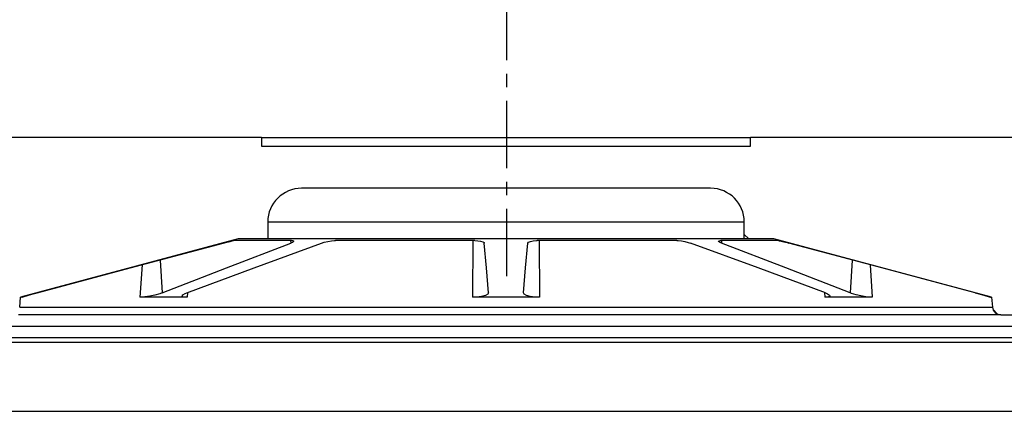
# Model space of a CAD drawing. Extents: x -169 to 2224, y 0 to 2796.
# Tile 415 of 530: x 1830.6 to 1837.89, y 984.01 to 986.91. Entities that reach past the tile are written whole.
import ezdxf

# ---------------------------------------------------------------- set-up
doc = ezdxf.new("R2010")
doc.units = 0
doc.header["$MEASUREMENT"] = 0
doc.linetypes.add('CENTER1', pattern=[0.6625, 0.5, -0.075, 0.0125, -0.075])
doc.layers.add('CENTERLINE', color=3, linetype='CENTER1')
doc.layers.add('SPILL-BUCKET', color=1, linetype='CONTINUOUS')
doc.layers.add('FREEZE-LINES', color=8, linetype='CONTINUOUS', plot=False)

msp = doc.modelspace()

# ---------------------------------------------------------------- linework, layer by layer
at = {"layer": 'CENTERLINE', "flags": 128}
msp.add_lwpolyline([(1834.20418, 985.01471), (1834.20418, 1003.74617), (1842.29317, 1011.83516), (1842.29317, 1029.15474)], dxfattribs=at)
at = {"layer": 'FREEZE-LINES', "linetype": 'Continuous'}
msp.add_line((1468.41345, 984.01471), (1934.57169, 984.01471), dxfattribs=at)
at = {"layer": 'SPILL-BUCKET', "linetype": 'Continuous'}
for p, q in [((1832.38647, 986.04108), (1828.20183, 986.04108)), ((1832.38647, 986.04108), (1832.38647, 985.97862)), ((1832.38647, 986.04108), (1832.39235, 986.04108)), ((1832.39235, 986.04108), (1832.40993, 986.04108)), ((1832.40993, 986.04108), (1832.4391, 986.04108)), ((1832.4391, 986.04108), (1832.47969, 986.04108)), ((1832.47969, 986.04108), (1832.53141, 986.04108)), ((1832.53141, 986.04108), (1832.59394, 986.04108)), ((1832.59394, 986.04108), (1832.66687, 986.04108)), ((1832.66687, 986.04108), (1832.74973, 986.04108)), ((1832.74973, 986.04108), (1832.84198, 986.04108)), ((1832.84198, 986.04108), (1832.94303, 986.04108)), ((1832.94303, 986.04108), (1833.05221, 986.04108)), ((1833.05221, 986.04108), (1833.16882, 986.04108)), ((1833.16882, 986.04108), (1833.2921, 986.04108)), ((1833.2921, 986.04108), (1833.42126, 986.04108)), ((1833.42126, 986.04108), (1833.55545, 986.04108)), ((1833.55545, 986.04108), (1833.69381, 986.04108)), ((1833.69381, 986.04108), (1833.83543, 986.04108)), ((1833.83543, 986.04108), (1833.97941, 986.04108)), ((1833.97941, 986.04108), (1834.1248, 986.04108)), ((1834.1248, 986.04108), (1834.27067, 986.04108)), ((1834.27067, 986.04108), (1834.41606, 986.04108)), ((1834.41606, 986.04108), (1834.56003, 986.04108)), ((1834.56003, 986.04108), (1834.70166, 986.04108)), ((1834.70166, 986.04108), (1834.84002, 986.04108)), ((1834.84002, 986.04108), (1834.97421, 986.04108)), ((1834.97421, 986.04108), (1835.10337, 986.04108)), ((1835.10337, 986.04108), (1835.22665, 986.04108)), ((1835.22665, 986.04108), (1835.34326, 986.04108)), ((1835.34326, 986.04108), (1835.45244, 986.04108)), ((1835.45244, 986.04108), (1835.55348, 986.04108)), ((1835.55348, 986.04108), (1835.64573, 986.04108)), ((1835.64573, 986.04108), (1835.72859, 986.04108)), ((1835.72859, 986.04108), (1835.80153, 986.04108)), ((1835.80153, 986.04108), (1835.86406, 986.04108)), ((1835.86406, 986.04108), (1835.91578, 986.04108)), ((1835.91578, 986.04108), (1835.95636, 986.04108)), ((1835.95636, 986.04108), (1835.98554, 986.04108)), ((1835.98554, 986.04108), (1836.00312, 986.04108)), ((1836.00312, 986.04108), (1836.009, 986.04108)), ((1840.19363, 986.04108), (1836.009, 986.04108)), ((1836.009, 985.97862), (1836.009, 986.04108)), ((1832.38647, 985.97862), (1836.009, 985.97862)), ((1835.71232, 985.66634), (1832.68314, 985.66634)), ((1832.43934, 985.41651), (1832.43332, 985.41651)), ((1832.43332, 985.41651), (1832.43332, 985.29159)), ((1832.45738, 985.41651), (1832.43934, 985.41651)), ((1832.48731, 985.41651), (1832.45738, 985.41651)), ((1832.52892, 985.41651), (1832.48731, 985.41651)), ((1832.58193, 985.41651), (1832.52892, 985.41651)), ((1832.64597, 985.41651), (1832.58193, 985.41651)), ((1832.72062, 985.41651), (1832.64597, 985.41651)), ((1832.80536, 985.41651), (1832.72062, 985.41651)), ((1832.89961, 985.41651), (1832.80536, 985.41651)), ((1833.00273, 985.41651), (1832.89961, 985.41651)), ((1833.11401, 985.41651), (1833.00273, 985.41651)), ((1833.23269, 985.41651), (1833.11401, 985.41651)), ((1833.35796, 985.41651), (1833.23269, 985.41651)), ((1833.48898, 985.41651), (1833.35796, 985.41651)), ((1833.62483, 985.41651), (1833.48898, 985.41651)), ((1833.7646, 985.41651), (1833.62483, 985.41651)), ((1833.90732, 985.41651), (1833.7646, 985.41651)), ((1834.05203, 985.41651), (1833.90732, 985.41651)), ((1834.19773, 985.41651), (1834.05203, 985.41651)), ((1834.34344, 985.41651), (1834.19773, 985.41651)), ((1834.48815, 985.41651), (1834.34344, 985.41651)), ((1834.63087, 985.41651), (1834.48815, 985.41651)), ((1834.77064, 985.41651), (1834.63087, 985.41651)), ((1834.90649, 985.41651), (1834.77064, 985.41651)), ((1835.03751, 985.41651), (1834.90649, 985.41651)), ((1835.16278, 985.41651), (1835.03751, 985.41651)), ((1835.28146, 985.41651), (1835.16278, 985.41651)), ((1835.39274, 985.41651), (1835.28146, 985.41651)), ((1835.49586, 985.41651), (1835.39274, 985.41651)), ((1835.59011, 985.41651), (1835.49586, 985.41651)), ((1835.67485, 985.41651), (1835.59011, 985.41651)), ((1835.74949, 985.41651), (1835.67485, 985.41651)), ((1835.81354, 985.41651), (1835.74949, 985.41651)), ((1835.86655, 985.41651), (1835.81354, 985.41651)), ((1835.90816, 985.41651), (1835.86655, 985.41651)), ((1835.93809, 985.41651), (1835.90816, 985.41651)), ((1835.95613, 985.41651), (1835.93809, 985.41651)), ((1835.96215, 985.41651), (1835.95613, 985.41651)), ((1835.96215, 985.29159), (1835.96215, 985.41651)), ((1832.21472, 985.29159), (1830.6022, 984.85952)), ((1832.43332, 985.29159), (1832.21472, 985.29159)), ((1832.43934, 985.29159), (1832.43332, 985.29159)), ((1832.45738, 985.29159), (1832.43934, 985.29159)), ((1832.48731, 985.29159), (1832.45738, 985.29159)), ((1832.52892, 985.29159), (1832.48731, 985.29159)), ((1832.58193, 985.29159), (1832.52892, 985.29159)), ((1832.64597, 985.29159), (1832.58193, 985.29159)), ((1832.72062, 985.29159), (1832.64597, 985.29159)), ((1832.80536, 985.29159), (1832.72062, 985.29159)), ((1832.89961, 985.29159), (1832.80536, 985.29159)), ((1833.00273, 985.29159), (1832.89961, 985.29159)), ((1833.11401, 985.29159), (1833.00273, 985.29159)), ((1833.23269, 985.29159), (1833.11401, 985.29159)), ((1833.35796, 985.29159), (1833.23269, 985.29159)), ((1833.48898, 985.29159), (1833.35796, 985.29159)), ((1833.62483, 985.29159), (1833.48898, 985.29159)), ((1833.7646, 985.29159), (1833.62483, 985.29159)), ((1833.90732, 985.29159), (1833.7646, 985.29159)), ((1834.05203, 985.29159), (1833.90732, 985.29159)), ((1834.19773, 985.29159), (1834.05203, 985.29159)), ((1834.34344, 985.29159), (1834.19773, 985.29159)), ((1834.48815, 985.29159), (1834.34344, 985.29159)), ((1834.63087, 985.29159), (1834.48815, 985.29159)), ((1834.77064, 985.29159), (1834.63087, 985.29159)), ((1834.90649, 985.29159), (1834.77064, 985.29159)), ((1835.03751, 985.29159), (1834.90649, 985.29159)), ((1835.16278, 985.29159), (1835.03751, 985.29159)), ((1835.28146, 985.29159), (1835.16278, 985.29159)), ((1835.39274, 985.29159), (1835.28146, 985.29159)), ((1835.49586, 985.29159), (1835.39274, 985.29159)), ((1835.59011, 985.29159), (1835.49586, 985.29159)), ((1835.67485, 985.29159), (1835.59011, 985.29159)), ((1835.74949, 985.29159), (1835.67485, 985.29159)), ((1835.81354, 985.29159), (1835.74949, 985.29159)), ((1835.86655, 985.29159), (1835.81354, 985.29159)), ((1835.90816, 985.29159), (1835.86655, 985.29159)), ((1835.93809, 985.29159), (1835.90816, 985.29159)), ((1835.95613, 985.29159), (1835.93809, 985.29159)), ((1835.96215, 985.29159), (1835.95613, 985.29159)), ((1835.96215, 985.32514), (1835.9957, 985.29159)), ((1836.18075, 985.29159), (1835.96215, 985.29159)), ((1837.79326, 984.85952), (1836.18075, 985.29159)), ((1831.4137, 985.07595), (1832.10347, 985.26012)), ((1832.10347, 985.26012), (1832.13003, 985.26711)), ((1832.12654, 985.07595), (1832.60289, 985.26012)), ((1832.13003, 985.26711), (1832.15345, 985.27304)), ((1832.15345, 985.27304), (1832.17045, 985.27705)), ((1832.17045, 985.27705), (1832.1792, 985.27868)), ((1832.1792, 985.27868), (1832.17983, 985.27872)), ((1832.2046, 985.27872), (1832.17983, 985.27872)), ((1832.24201, 985.27872), (1832.2046, 985.27872)), ((1832.29181, 985.27872), (1832.24201, 985.27872)), ((1832.3537, 985.27872), (1832.29181, 985.27872)), ((1832.33171, 985.07595), (1832.83084, 985.26012)), ((1832.42728, 985.27872), (1832.3537, 985.27872)), ((1832.51208, 985.27872), (1832.42728, 985.27872)), ((1832.60756, 985.27872), (1832.51208, 985.27872)), ((1832.60174, 985.27872), (1832.60289, 985.26012)), ((1832.61579, 985.2659), (1832.60289, 985.26012)), ((1832.60756, 985.27872), (1832.61502, 985.27839)), ((1832.61502, 985.27839), (1832.62344, 985.27609)), ((1832.62379, 985.2718), (1832.61579, 985.2659)), ((1832.62344, 985.27609), (1832.62379, 985.2718)), ((1832.83084, 985.26012), (1832.85046, 985.26633)), ((1832.85046, 985.26633), (1832.87687, 985.27246)), ((1832.87687, 985.27246), (1832.90394, 985.27672)), ((1832.90394, 985.27672), (1832.92817, 985.27862)), ((1832.92817, 985.27862), (1832.93416, 985.27872)), ((1833.06468, 985.27872), (1832.93416, 985.27872)), ((1833.20238, 985.27872), (1833.06468, 985.27872)), ((1833.34639, 985.27872), (1833.20238, 985.27872)), ((1833.4958, 985.27872), (1833.34639, 985.27872)), ((1833.64965, 985.27872), (1833.4958, 985.27872)), ((1833.80698, 985.27872), (1833.64965, 985.27872)), ((1833.96679, 985.27872), (1833.80698, 985.27872)), ((1833.95276, 985.27871), (1833.95024, 984.85952)), ((1833.96679, 985.27872), (1833.98787, 985.27788)), ((1833.98787, 985.27788), (1834.00951, 985.27488)), ((1834.00951, 985.27488), (1834.02581, 985.27001)), ((1834.02581, 985.27001), (1834.03507, 985.26369)), ((1834.03507, 985.26369), (1834.03654, 985.26012)), ((1834.05266, 985.07595), (1834.03654, 985.26012)), ((1834.34281, 985.07595), (1834.35893, 985.26012)), ((1834.35893, 985.26012), (1834.36421, 985.26711)), ((1834.36421, 985.26711), (1834.37837, 985.27304)), ((1834.37837, 985.27304), (1834.39942, 985.27705)), ((1834.39942, 985.27705), (1834.42424, 985.27868)), ((1834.42424, 985.27868), (1834.42867, 985.27872)), ((1834.58848, 985.27872), (1834.42867, 985.27872)), ((1834.44271, 985.27871), (1834.44523, 984.85952)), ((1834.74582, 985.27872), (1834.58848, 985.27872)), ((1834.89967, 985.27872), (1834.74582, 985.27872)), ((1835.04908, 985.27872), (1834.89967, 985.27872)), ((1835.19309, 985.27872), (1835.04908, 985.27872)), ((1835.33079, 985.27872), (1835.19309, 985.27872)), ((1835.4613, 985.27872), (1835.33079, 985.27872)), ((1835.4613, 985.27872), (1835.47255, 985.27839)), ((1835.47255, 985.27839), (1835.49649, 985.27609)), ((1835.49649, 985.27609), (1835.52193, 985.2718)), ((1835.52193, 985.2718), (1835.54657, 985.2659)), ((1835.54657, 985.2659), (1835.56462, 985.26012)), ((1836.06376, 985.07595), (1835.56462, 985.26012)), ((1835.77125, 985.27246), (1835.77308, 985.27672)), ((1835.77888, 985.26633), (1835.77125, 985.27246)), ((1835.77308, 985.27672), (1835.78358, 985.27862)), ((1835.79258, 985.26012), (1835.77888, 985.26633)), ((1835.78358, 985.27862), (1835.7879, 985.27872)), ((1835.88339, 985.27872), (1835.7879, 985.27872)), ((1835.79373, 985.27872), (1835.79258, 985.26012)), ((1836.26893, 985.07595), (1835.79258, 985.26012)), ((1835.96819, 985.27872), (1835.88339, 985.27872)), ((1836.04177, 985.27872), (1835.96819, 985.27872)), ((1836.10365, 985.27872), (1836.04177, 985.27872)), ((1836.15346, 985.27872), (1836.10365, 985.27872)), ((1836.19086, 985.27872), (1836.15346, 985.27872)), ((1836.21563, 985.27872), (1836.19086, 985.27872)), ((1836.21563, 985.27872), (1836.22108, 985.27788)), ((1836.22108, 985.27788), (1836.23444, 985.27488)), ((1836.23444, 985.27488), (1836.25412, 985.27001)), ((1836.25412, 985.27001), (1836.27855, 985.26369)), ((1836.27855, 985.26369), (1836.292, 985.26012)), ((1836.98177, 985.07595), (1836.292, 985.26012)), ((1830.724, 984.89151), (1831.4137, 985.07595)), ((1831.50217, 985.09958), (1831.48633, 984.85952)), ((1831.63519, 985.13509), (1831.65026, 984.89151)), ((1831.65026, 984.89151), (1832.12654, 985.07595)), ((1831.83261, 984.89151), (1832.33171, 985.07595)), ((1834.06879, 984.89151), (1834.05266, 985.07595)), ((1834.32668, 984.89151), (1834.34281, 985.07595)), ((1836.56286, 984.89151), (1836.06376, 985.07595)), ((1836.74521, 984.89151), (1836.26893, 985.07595)), ((1836.76028, 985.13509), (1836.74521, 984.89151)), ((1836.8933, 985.09958), (1836.90913, 984.85952)), ((1837.67147, 984.89151), (1836.98177, 985.07595)), ((1830.59581, 984.78649), (1830.6022, 984.85952)), ((1830.60434, 984.85952), (1830.6022, 984.85952)), ((1830.61073, 984.85952), (1830.60434, 984.85952)), ((1830.61073, 984.85952), (1830.61398, 984.861)), ((1830.61075, 984.85979), (1830.61073, 984.85952)), ((1830.61398, 984.861), (1830.62853, 984.86537)), ((1830.62853, 984.86537), (1830.65299, 984.87225)), ((1830.65299, 984.87225), (1830.68541, 984.88112)), ((1830.68541, 984.88112), (1830.724, 984.89151)), ((1831.49203, 984.8596), (1831.48633, 984.85952)), ((1831.65531, 984.85952), (1831.48633, 984.85952)), ((1831.52243, 984.86192), (1831.49203, 984.8596)), ((1831.55911, 984.8674), (1831.52243, 984.86192)), ((1831.59767, 984.87556), (1831.55911, 984.8674)), ((1831.63283, 984.88539), (1831.59767, 984.87556)), ((1831.65026, 984.89151), (1831.63283, 984.88539)), ((1831.83634, 984.85952), (1831.65531, 984.85952)), ((1831.79826, 984.86941), (1831.80421, 984.87761)), ((1831.80419, 984.86342), (1831.79826, 984.86941)), ((1831.82118, 984.86009), (1831.80419, 984.86342)), ((1831.80421, 984.87761), (1831.82212, 984.88734)), ((1831.83634, 984.85952), (1831.82118, 984.86009)), ((1831.82212, 984.88734), (1831.83261, 984.89151)), ((1831.8383, 984.89362), (1831.83634, 984.85952)), ((1833.98055, 984.8606), (1833.95024, 984.85952)), ((1834.19773, 984.85952), (1833.95024, 984.85952)), ((1834.01561, 984.86483), (1833.98055, 984.8606)), ((1834.04451, 984.872), (1834.01561, 984.86483)), ((1834.06303, 984.88129), (1834.04451, 984.872)), ((1834.06879, 984.89151), (1834.06303, 984.88129)), ((1834.44523, 984.85952), (1834.19773, 984.85952)), ((1834.33265, 984.88112), (1834.32668, 984.89151)), ((1834.35025, 984.87225), (1834.33265, 984.88112)), ((1834.37691, 984.86537), (1834.35025, 984.87225)), ((1834.40987, 984.861), (1834.37691, 984.86537)), ((1834.44523, 984.85952), (1834.40987, 984.861)), ((1836.55716, 984.89362), (1836.55912, 984.85952)), ((1836.56519, 984.8596), (1836.55912, 984.85952)), ((1836.74016, 984.85952), (1836.55912, 984.85952)), ((1836.56286, 984.89151), (1836.5777, 984.88539)), ((1836.58649, 984.86192), (1836.56519, 984.8596)), ((1836.5777, 984.88539), (1836.5937, 984.87556)), ((1836.59667, 984.8674), (1836.58649, 984.86192)), ((1836.5937, 984.87556), (1836.59667, 984.8674)), ((1836.90913, 984.85952), (1836.74016, 984.85952)), ((1836.75673, 984.88734), (1836.74521, 984.89151)), ((1836.78962, 984.87761), (1836.75673, 984.88734)), ((1836.82572, 984.86941), (1836.78962, 984.87761)), ((1836.86124, 984.86342), (1836.82572, 984.86941)), ((1836.89299, 984.86009), (1836.86124, 984.86342)), ((1836.90913, 984.85952), (1836.89299, 984.86009)), ((1837.67147, 984.89151), (1837.70943, 984.88129)), ((1837.70943, 984.88129), (1837.74337, 984.872)), ((1837.74337, 984.872), (1837.7688, 984.86483)), ((1837.7688, 984.86483), (1837.78266, 984.8606)), ((1837.78266, 984.8606), (1837.78474, 984.85952)), ((1837.78471, 984.85981), (1837.78474, 984.85952)), ((1837.79113, 984.85952), (1837.78474, 984.85952)), ((1837.79326, 984.85952), (1837.79113, 984.85952)), ((1837.79326, 984.85952), (1837.79966, 984.78649)), ((1830.59581, 984.78649), (1830.60169, 984.78649)), ((1830.60169, 984.78649), (1830.61929, 984.78649)), ((1830.61929, 984.78649), (1830.64857, 984.78649)), ((1830.64857, 984.78649), (1830.68942, 984.78649)), ((1830.68942, 984.78649), (1830.74172, 984.78649)), ((1830.74172, 984.78649), (1830.80529, 984.78649)), ((1830.80529, 984.78649), (1830.87992, 984.78649)), ((1830.87992, 984.78649), (1830.96537, 984.78649)), ((1830.96537, 984.78649), (1831.06137, 984.78649)), ((1831.06137, 984.78649), (1831.1676, 984.78649)), ((1831.1676, 984.78649), (1831.28372, 984.78649)), ((1831.28372, 984.78649), (1831.40934, 984.78649)), ((1831.40934, 984.78649), (1831.54405, 984.78649)), ((1831.54405, 984.78649), (1831.68742, 984.78649)), ((1831.68742, 984.78649), (1831.83898, 984.78649)), ((1831.83898, 984.78649), (1831.99823, 984.78649)), ((1831.99823, 984.78649), (1832.16465, 984.78649)), ((1832.16465, 984.78649), (1832.33771, 984.78649)), ((1832.33771, 984.78649), (1832.51684, 984.78649)), ((1832.51684, 984.78649), (1832.70144, 984.78649)), ((1832.70144, 984.78649), (1832.89093, 984.78649)), ((1832.89093, 984.78649), (1833.08468, 984.78649)), ((1833.08468, 984.78649), (1833.28206, 984.78649)), ((1833.28206, 984.78649), (1833.48243, 984.78649)), ((1833.48243, 984.78649), (1833.68513, 984.78649)), ((1833.68513, 984.78649), (1833.8895, 984.78649)), ((1833.8895, 984.78649), (1834.09488, 984.78649)), ((1834.09488, 984.78649), (1834.30059, 984.78649)), ((1834.30059, 984.78649), (1834.50597, 984.78649)), ((1834.50597, 984.78649), (1834.71034, 984.78649)), ((1834.71034, 984.78649), (1834.91304, 984.78649)), ((1834.91304, 984.78649), (1835.11341, 984.78649)), ((1835.11341, 984.78649), (1835.31079, 984.78649)), ((1835.31079, 984.78649), (1835.50454, 984.78649)), ((1835.50454, 984.78649), (1835.69403, 984.78649)), ((1835.69403, 984.78649), (1835.87863, 984.78649)), ((1835.87863, 984.78649), (1836.05776, 984.78649)), ((1836.05776, 984.78649), (1836.23081, 984.78649)), ((1836.23081, 984.78649), (1836.39724, 984.78649)), ((1836.39724, 984.78649), (1836.55649, 984.78649)), ((1836.55649, 984.78649), (1836.70805, 984.78649)), ((1836.70805, 984.78649), (1836.85142, 984.78649)), ((1836.85142, 984.78649), (1836.98613, 984.78649)), ((1836.98613, 984.78649), (1837.11175, 984.78649)), ((1837.11175, 984.78649), (1837.22786, 984.78649)), ((1837.22786, 984.78649), (1837.33409, 984.78649)), ((1837.33409, 984.78649), (1837.43009, 984.78649)), ((1837.43009, 984.78649), (1837.51555, 984.78649)), ((1837.51555, 984.78649), (1837.59018, 984.78649)), ((1837.59018, 984.78649), (1837.65375, 984.78649)), ((1837.65375, 984.78649), (1837.70605, 984.78649)), ((1837.70605, 984.78649), (1837.7469, 984.78649)), ((1837.7469, 984.78649), (1837.77618, 984.78649)), ((1837.77618, 984.78649), (1837.79378, 984.78649)), ((1837.79378, 984.78649), (1837.79966, 984.78649)), ((1830.62882, 984.72948), (1830.58726, 984.72948)), ((1830.68202, 984.72948), (1830.62882, 984.72948)), ((1830.74668, 984.72948), (1830.68202, 984.72948)), ((1830.82261, 984.72948), (1830.74668, 984.72948)), ((1830.90954, 984.72948), (1830.82261, 984.72948)), ((1831.0072, 984.72948), (1830.90954, 984.72948)), ((1831.11526, 984.72948), (1831.0072, 984.72948)), ((1831.23338, 984.72948), (1831.11526, 984.72948)), ((1831.36117, 984.72948), (1831.23338, 984.72948)), ((1831.49821, 984.72948), (1831.36117, 984.72948)), ((1831.64406, 984.72948), (1831.49821, 984.72948)), ((1831.79823, 984.72948), (1831.64406, 984.72948)), ((1831.96023, 984.72948), (1831.79823, 984.72948)), ((1832.12953, 984.72948), (1831.96023, 984.72948)), ((1832.30558, 984.72948), (1832.12953, 984.72948)), ((1832.4878, 984.72948), (1832.30558, 984.72948)), ((1832.67559, 984.72948), (1832.4878, 984.72948)), ((1832.86836, 984.72948), (1832.67559, 984.72948)), ((1833.06545, 984.72948), (1832.86836, 984.72948)), ((1833.26624, 984.72948), (1833.06545, 984.72948)), ((1833.47007, 984.72948), (1833.26624, 984.72948)), ((1833.67627, 984.72948), (1833.47007, 984.72948)), ((1833.88418, 984.72948), (1833.67627, 984.72948)), ((1834.0931, 984.72948), (1833.88418, 984.72948)), ((1834.30237, 984.72948), (1834.0931, 984.72948)), ((1834.51129, 984.72948), (1834.30237, 984.72948)), ((1834.7192, 984.72948), (1834.51129, 984.72948)), ((1834.9254, 984.72948), (1834.7192, 984.72948)), ((1835.12923, 984.72948), (1834.9254, 984.72948)), ((1835.33002, 984.72948), (1835.12923, 984.72948)), ((1835.52711, 984.72948), (1835.33002, 984.72948)), ((1835.71987, 984.72948), (1835.52711, 984.72948)), ((1835.90767, 984.72948), (1835.71987, 984.72948)), ((1836.08989, 984.72948), (1835.90767, 984.72948)), ((1836.26593, 984.72948), (1836.08989, 984.72948)), ((1836.43523, 984.72948), (1836.26593, 984.72948)), ((1836.59724, 984.72948), (1836.43523, 984.72948)), ((1836.75141, 984.72948), (1836.59724, 984.72948)), ((1836.89726, 984.72948), (1836.75141, 984.72948)), ((1837.0343, 984.72948), (1836.89726, 984.72948)), ((1837.16209, 984.72948), (1837.0343, 984.72948)), ((1837.2802, 984.72948), (1837.16209, 984.72948)), ((1837.38827, 984.72948), (1837.2802, 984.72948)), ((1837.48593, 984.72948), (1837.38827, 984.72948)), ((1837.57286, 984.72948), (1837.48593, 984.72948)), ((1837.64879, 984.72948), (1837.57286, 984.72948)), ((1837.71345, 984.72948), (1837.64879, 984.72948)), ((1837.76665, 984.72948), (1837.71345, 984.72948)), ((1837.80821, 984.72948), (1837.76665, 984.72948)), ((1837.80427, 984.76779), (1837.83773, 984.73433)), ((1837.83799, 984.72948), (1837.80821, 984.72948)), ((1837.8559, 984.72948), (1837.83799, 984.72948)), ((1837.86187, 984.72948), (1837.8559, 984.72948)), ((1837.86187, 984.72948), (1839.54778, 984.72948))]:
    msp.add_line(p, q, dxfattribs=at)
at = {"layer": 'SPILL-BUCKET', "color": 7, "linetype": 'Continuous'}
for p, q in [((1838.8947, 984.64154), (1827.69649, 984.64154)), ((1838.89261, 984.55771), (1827.6921, 984.55771)), ((1827.53615, 984.52649), (1838.89229, 984.52649))]:
    msp.add_line(p, q, dxfattribs=at)
at = {"layer": 'SPILL-BUCKET', "linetype": 'Continuous'}
for centre, radius, start, end in [((1832.68314, 985.41651), 0.24983, 90, 180), ((1835.71232, 985.41651), 0.24983, 0, 90), ((1837.86187, 984.79193), 0.06246, 185, 270)]:
    msp.add_arc(centre, radius, start, end, dxfattribs=at)

doc.saveas('drawing.dxf')
